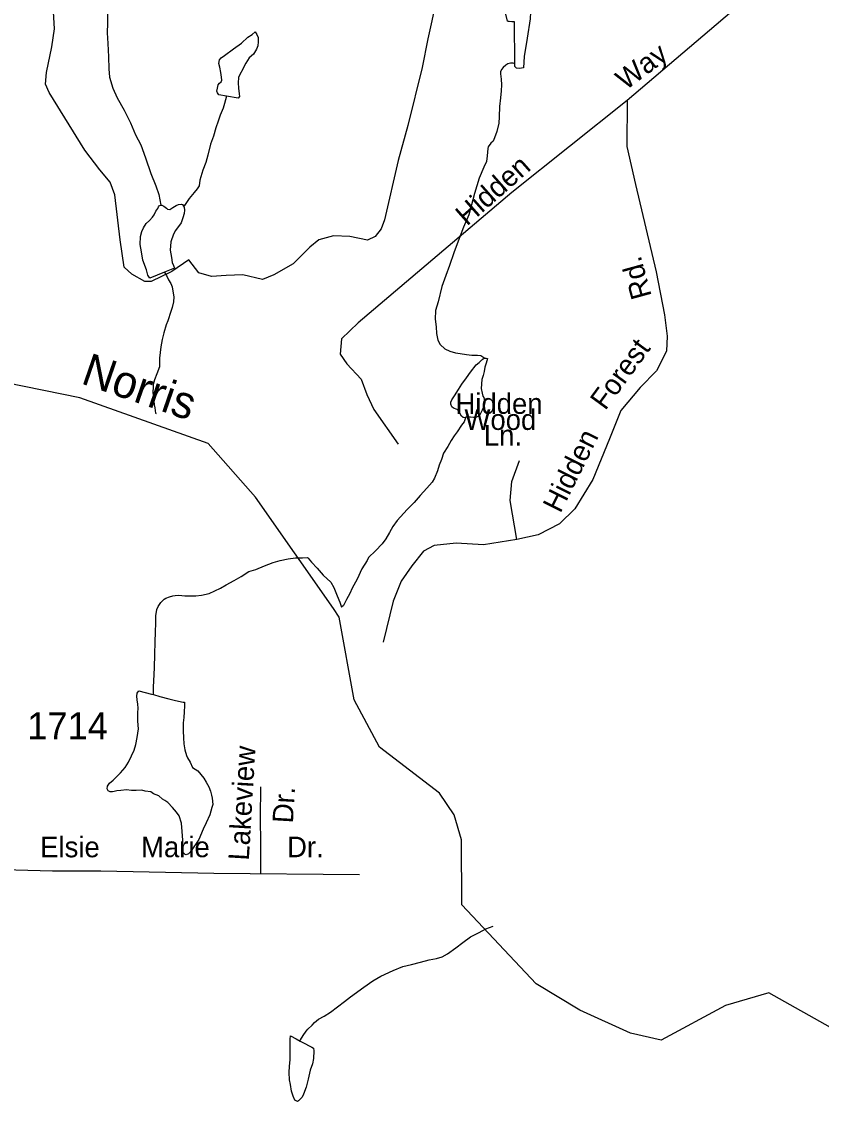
# Model space of a CAD drawing. Extents: x 2126262 to 2293712, y 749403 to 919119.
# Drawn here: x 2192750 to 2196447, y 802952 to 807945 of the extents above; entities that cross this region are included whole.
import ezdxf

# ---------------------------------------------------------------- set-up
doc = ezdxf.new("R2010")
doc.units = 0
for name, color, linetype in [('Exist Hydrographic Creek Single Shore', 7, 'Continuous'), ('Exist Hydrographic Creek Single Shore Label', 7, 'Continuous'), ('Exist Hydrographic Misc Water Feature', 7, 'Continuous'), ('Exist Road Non-System Type 51', 7, 'Continuous'), ('Exist Road Non-System Type 51 Label', 7, 'Continuous'), ('Exist Road Secondary Type 51 Number Label', 7, 'Continuous')]:
    doc.layers.add(name, color=color, linetype=linetype)

msp = doc.modelspace()

# ---------------------------------------------------------------- linework, layer by layer
at = {"layer": 'Exist Hydrographic Creek Single Shore'}
msp.add_lwpolyline([(2196512.6, 803280.3), (2196203.6, 803454), (2196003.5, 803395.7), (2195705.5, 803234.6), (2195563.6, 803267), (2195329.5, 803373.6), (2195128.5, 803495.8), (2194784.6, 803860.5), (2194782.6, 804162.3), (2194748.5, 804277.8), (2194681.5, 804377.6), (2194404.5, 804590), (2194286.6, 804808.9), (2194217.5, 805190.9), (2194191.6, 805230.8), (2193830.5, 805746.7), (2193611.5, 805994), (2193018.5, 806206.2), (2192418.6, 806327), (2192276.7, 806408.6), (2191950.6, 806464.5)], dxfattribs=at)
at = {"layer": 'Exist Hydrographic Misc Water Feature'}
for points in [[(2193281.8, 808357.3), (2193244.3, 808299.1), (2193216.6, 808246.9), (2193208.8, 808220.8), (2193169.8, 808082.6), (2193150.3, 808018.5), (2193146.2, 807994.5), (2193146.9, 807938.5), (2193145, 807892.5), (2193147.5, 807844.6), (2193151.8, 807782.5), (2193152.2, 807726.6), (2193156.5, 807688.6), (2193170.9, 807636.7), (2193190.9, 807592.9), (2193223.5, 807535.2), (2193253.7, 807477.4), (2193276.2, 807421.5), (2193300.4, 807375.7), (2193323, 807315.9), (2193347.6, 807242.1), (2193369.8, 807186.3), (2193384.1, 807146.4), (2193392.5, 807096.4)], [(2195029.4, 807749.5), (2195028, 807943.5), (2195016.1, 807943.4), (2195004, 807945.2), (2195000.1, 807945.2), (2194996, 807947.2), (2194973.5, 808035), (2194977.6, 808041.1), (2194983.5, 808047.1), (2195023.5, 808039.4), (2195079.5, 808027.8), (2195093.6, 808023.9), (2195103.5, 808019.9), (2195100, 807958), (2195086.4, 807867.9), (2195073.3, 807783.8), (2195069.4, 807731.8), (2195051.6, 807727.7), (2195037.4, 807729.6), (2195029.4, 807737.5), (2195029.4, 807749.5)], [(2193697, 807600.3), (2193660.7, 807606.1), (2193654.8, 807616.1), (2193652.7, 807624), (2193654.8, 807638), (2193658.5, 807652.1), (2193664.6, 807660.1), (2193672.6, 807666.2), (2193674.5, 807674.2), (2193674.3, 807688.2), (2193670.4, 807710.2), (2193666.1, 807734.1), (2193661.7, 807752.1), (2193663.8, 807768.1), (2193671.8, 807778.2), (2193687.6, 807788.2), (2193729.2, 807818.6), (2193765.3, 807844.7), (2193795, 807873), (2193815.1, 807885.1), (2193828.9, 807897.2), (2193836.9, 807885.3), (2193843, 807871.3), (2193843, 807851.3), (2193841.4, 807833.3), (2193835.2, 807817.2), (2193821.5, 807795.2), (2193801.8, 807777.1), (2193785.8, 807752.9), (2193779.9, 807742.9), (2193772.1, 807724.9), (2193758.3, 807700.7), (2193752.2, 807686.7), (2193750.5, 807662.7), (2193752.6, 807636.7), (2193754.8, 807610.8), (2193756.7, 807598.8), (2193750.9, 807590.8), (2193697, 807600.3)], [(2195029.4, 807749.5), (2195021.4, 807753.4), (2195009.6, 807753.4), (2194997.5, 807749.3), (2194987.6, 807743.2), (2194975.5, 807733.1), (2194967.5, 807723.1), (2194963.8, 807713.1), (2194963.8, 807703.1), (2194966.1, 807679.1), (2194967.9, 807653.1), (2194966.3, 807625.1), (2194962.6, 807593.1), (2194958.7, 807553.1), (2194957.1, 807505), (2194955.2, 807475.1), (2194945.6, 807437), (2194935.7, 807407), (2194930, 807392.9), (2194918.1, 807382.9), (2194906, 807366.8), (2194904.4, 807358.7), (2194902.3, 807324.8), (2194898.6, 807298.8), (2194886.7, 807272.7), (2194865, 807220.5), (2194843.5, 807150.4), (2194829.9, 807098.4), (2194816.2, 807052.2), (2194792.8, 806994.1), (2194767.2, 806930), (2194747.5, 806875.8), (2194728, 806817.7), (2194710.2, 806771.6), (2194692.5, 806719.5), (2194675.1, 806649.4), (2194663.2, 806609.3), (2194661.8, 806569.3), (2194666.1, 806533.4), (2194667.9, 806503.4), (2194674.3, 806471.5), (2194684.5, 806451.5), (2194706.5, 806431.7), (2194728.8, 806421.9), (2194754.7, 806414), (2194776.8, 806410.2), (2194806.8, 806406.4), (2194830.7, 806402.5), (2194856.8, 806402.7), (2194872.8, 806400.8), (2194890.8, 806389)], [(2193697, 807600.3), (2193687, 807566.3), (2193681.2, 807544.3), (2193667.5, 807512.2), (2193657.9, 807484.2), (2193648, 807454.1), (2193636.3, 807416.1), (2193622.6, 807377.9), (2193610.7, 807327.8), (2193601.1, 807293.8), (2193587.3, 807257.7), (2193573.6, 807211.7), (2193569.7, 807185.7), (2193561.7, 807171.6), (2193547.9, 807155.5), (2193524.4, 807127.3), (2193502.4, 807095.3), (2193498.5, 807091.2)], [(2193410.6, 806786.6), (2193342.7, 806758.2), (2193332.8, 806772.1), (2193326.5, 806798.1), (2193310.3, 806842), (2193303.9, 806879.9), (2193297.8, 806913.8), (2193299.4, 806951.9), (2193305.4, 806973.9), (2193313.4, 806991.9), (2193325.1, 807012.1), (2193341, 807026.1), (2193354.8, 807040.2), (2193362.8, 807052.2), (2193370.8, 807068.3), (2193378.6, 807080.3), (2193382.5, 807088.3), (2193386.6, 807094.4), (2193392.5, 807096.4)], [(2193392.5, 807096.4), (2193398.5, 807096.5), (2193406.5, 807092.5), (2193412.6, 807086.6), (2193418.6, 807082.6), (2193424.5, 807078.6), (2193434.5, 807076.7), (2193448.5, 807084.8), (2193464.5, 807094.9), (2193474.5, 807099), (2193488.5, 807101.1), (2193492.6, 807099.1), (2193498.5, 807091.2)], [(2193498.5, 807091.2), (2193500.6, 807087.2), (2193502.4, 807073.2), (2193500.8, 807057.2), (2193494.8, 807037.2), (2193487, 807015.1), (2193461.2, 806979), (2193451.4, 806962.9), (2193439.5, 806926.9), (2193435.8, 806888.8), (2193441.9, 806854.8), (2193446.2, 806830.9), (2193452.2, 806817), (2193456.5, 806805), (2193410.6, 806786.6)], [(2193410.6, 806786.6), (2193418.8, 806770.7), (2193428.8, 806750.8), (2193439.1, 806734.9), (2193445, 806718.9), (2193449.3, 806699), (2193453.2, 806672.9), (2193451.6, 806649), (2193445.8, 806623), (2193439.7, 806604.9), (2193425.9, 806560.8), (2193418.3, 806542.8), (2193406.5, 806506.7), (2193398.7, 806474.7), (2193392.9, 806440.7), (2193387.2, 806388.6), (2193387.6, 806362.7), (2193387.6, 806348.7), (2193373.9, 806316.6), (2193364, 806288.5), (2193358.3, 806266.5), (2193358.3, 806256.5), (2193356.4, 806230.4), (2193358.5, 806206.5), (2193362.8, 806172.5), (2193365, 806158.5), (2193367.8, 806133.9), (2193371, 806132.6)], [(2194802.9, 806116.5), (2194801.7, 806113.4), (2194790.8, 806114.4), (2194782.8, 806120.3), (2194774.6, 806134.3), (2194770.5, 806144.2), (2194762.5, 806152.2), (2194746.5, 806158.1), (2194738.5, 806164.1), (2194734.2, 806176), (2194734.2, 806186), (2194738.3, 806196), (2194750, 806214.1), (2194769.8, 806244.2), (2194783.8, 806268.3), (2194805.5, 806298.4), (2194825.2, 806324.6), (2194851, 806358.7), (2194865, 806368.8), (2194876.7, 806380.9), (2194882.8, 806384.9), (2194884.7, 806388.9), (2194890.8, 806389)], [(2194890.8, 806389), (2194896.8, 806389.1), (2194902.7, 806387.1), (2194897, 806365.1), (2194891, 806347), (2194887.3, 806327), (2194883.2, 806309), (2194877.5, 806290.9), (2194873.8, 806248.9), (2194878.1, 806227), (2194882, 806213), (2194886.1, 806207), (2194890.2, 806183), (2194886.3, 806165), (2194878.5, 806149), (2194870.5, 806132.9), (2194864.8, 806122.9), (2194848.8, 806114.8), (2194838.7, 806114.7), (2194824.8, 806116.6), (2194812.7, 806116.5), (2194802.9, 806116.5)], [(2194802.9, 806116.5), (2194801.7, 806113.4), (2194794.9, 806094.4), (2194783, 806078.3), (2194763.3, 806048.2), (2194749.3, 806030.1), (2194735.6, 806008), (2194719.8, 805979.9), (2194699.9, 805949.8), (2194690.1, 805919.7), (2194680.2, 805893.7), (2194672.4, 805867.7), (2194658.7, 805833.6), (2194646.8, 805815.5), (2194623, 805787.3), (2194591.2, 805753.1), (2194563.6, 805720.9), (2194531.8, 805688.7), (2194486.1, 805638.5), (2194466.2, 805610.3), (2194450.6, 805582.2), (2194432.7, 805554.1), (2194416.7, 805530), (2194385, 805497.8), (2194353.2, 805467.6), (2194347.4, 805453.5), (2194321.8, 805415.4), (2194300.1, 805367.3), (2194278.3, 805325.1), (2194266.4, 805301), (2194250.7, 805273), (2194236.9, 805244.8), (2194228.9, 805236.8)], [(2193359.9, 804833), (2193359.7, 804867), (2193361.5, 804896.9), (2193363.2, 804956.9), (2193364.8, 805020.9), (2193366.3, 805074.9), (2193367.9, 805122.9), (2193369.8, 805162.9), (2193369.5, 805196.9), (2193375.3, 805227), (2193381.2, 805241), (2193392.9, 805259), (2193408.9, 805275.2), (2193416.9, 805279.2), (2193432.9, 805285.3), (2193448.7, 805289.4), (2193458.7, 805291.5), (2193476.8, 805293.6), (2193504.7, 805289.8), (2193534.8, 805290), (2193554.7, 805290.1), (2193580.8, 805292.3), (2193616.8, 805300.6), (2193668.5, 805324.9), (2193694.6, 805341.1), (2193732.3, 805361.3), (2193764.3, 805379.6), (2193800, 805401.8), (2193831.9, 805412), (2193871.7, 805428.3), (2193911.7, 805444.5), (2193945.5, 805452.8), (2193981.4, 805461), (2194015.5, 805465.3), (2194047.4, 805465.4), (2194071, 805466.8), (2194073.5, 805463.7)], [(2194073.5, 805463.7), (2194089.5, 805445.8), (2194115.7, 805418), (2194144, 805386.1), (2194178.3, 805352.4), (2194192.2, 805328.5), (2194208.4, 805290.6), (2194220.7, 805260.7), (2194228.9, 805236.8)], [(2193359.9, 804833), (2193388, 804825.1), (2193430.2, 804813.4), (2193460.2, 804805.6), (2193496.3, 804797.9), (2193502.2, 804798), (2193502.2, 804782), (2193500.6, 804753.9), (2193498.7, 804727.9), (2193497.1, 804701.9), (2193497.1, 804665.9), (2193497.3, 804634), (2193499.5, 804606), (2193503.7, 804578), (2193512.1, 804552), (2193516, 804540.2), (2193528.1, 804520.2), (2193540.2, 804496.3), (2193564.6, 804480.4), (2193592.4, 804446.7), (2193602.7, 804428.8), (2193614.8, 804406.8), (2193623, 804386.9), (2193627.1, 804368.9), (2193631.2, 804354.9), (2193633.4, 804325), (2193629.6, 804311), (2193619.7, 804276.9), (2193602.1, 804240.8), (2193588.3, 804210.7), (2193568.4, 804162.5), (2193533, 804110.4), (2193527, 804102.3), (2193521.1, 804096.3), (2193511, 804092.3), (2193505.1, 804094.2), (2193493, 804106.1), (2193492.8, 804126), (2193494.4, 804160), (2193492.2, 804200.1), (2193488.1, 804238), (2193477.8, 804271.9), (2193465.7, 804289.8), (2193447.5, 804311.7), (2193425.5, 804333.6), (2193411.2, 804343.5), (2193401.3, 804349.3), (2193383.3, 804365.2), (2193359.3, 804375.1), (2193347, 804383), (2193320.9, 804386.8), (2193305, 804390.7), (2193278.9, 804390.5), (2193257, 804390.4), (2193235, 804392.3), (2193209, 804390.1), (2193189.3, 804387.9), (2193177.2, 804385.8), (2193169.2, 804383.7), (2193159.2, 804383.7), (2193149.3, 804387.6), (2193145, 804397.6), (2193147.1, 804409.6), (2193155.1, 804423.7), (2193172.7, 804437.7), (2193206.5, 804472), (2193228.5, 804496.1), (2193244.3, 804520.3), (2193258, 804550.3), (2193269.7, 804576.4), (2193277.7, 804602.4), (2193283.4, 804634.5), (2193289.2, 804674.5), (2193286.9, 804710.5), (2193286.7, 804748.4), (2193288.6, 804770.4), (2193286.3, 804788.4), (2193284.2, 804808.5), (2193282, 804826.4), (2193284, 804840.4), (2193292, 804850.4), (2193350.1, 804834.9), (2193359.9, 804833)], [(2194036.8, 803230.1), (2194038.8, 803236.1), (2194050.7, 803256.2), (2194064.5, 803276.3), (2194072.5, 803286.4), (2194092.2, 803304.5), (2194104.2, 803316.6), (2194122.1, 803332.7), (2194147.9, 803346.8), (2194177.7, 803365), (2194209.6, 803389.2), (2194241.4, 803413.5), (2194269.3, 803435.7), (2194331, 803480), (2194372.7, 803510.4), (2194410.8, 803530.6), (2194466.6, 803557), (2194512.3, 803575.3), (2194552.3, 803585.6), (2194593.9, 803595.8), (2194633.9, 803606.1), (2194667.9, 803612.3), (2194694, 803620.5), (2194717.8, 803634.7), (2194757.5, 803662.9), (2194789.5, 803687.1), (2194825.2, 803713.4), (2194865, 803733.6), (2194894.9, 803749.9), (2194928.8, 803762.1)], [(2194036.8, 803230.1), (2194058.9, 803220.3), (2194079, 803208.4), (2194090.9, 803202.5), (2194098.9, 803198.5), (2194101, 803186.5), (2194099.3, 803150.6), (2194093.6, 803126.6), (2194083.7, 803096.5), (2194073.9, 803054.4), (2194064.3, 803018.4), (2194056.5, 802998.3), (2194050.5, 802980.3), (2194044.6, 802970.2), (2194036.8, 802962.2), (2194028.8, 802954.2), (2194024.7, 802952.1), (2194012.8, 802958), (2194004.6, 802976), (2193996.4, 802999.9), (2193992.3, 803029.8), (2193988, 803051.9), (2193985.7, 803085.8), (2193987.6, 803115.8), (2193991.5, 803143.8), (2193991.3, 803173.8), (2193991.1, 803195.8), (2193991.1, 803221.8), (2193990.6, 803239.8), (2193992.7, 803255.8), (2194018.7, 803242), (2194036.8, 803230.1)]]:
    msp.add_lwpolyline(points, dxfattribs=at)
at = {"layer": 'Exist Road Non-System Type 51'}
for points in [[(2196396.3, 808302.1), (2196125.2, 808071.7), (2195548.2, 807580.8)], [(2194666.1, 808039.5), (2194627, 807864.9), (2194600.5, 807733.7), (2194535, 807465.2), (2194490.3, 807303.2), (2194427.6, 807027.8), (2194412.2, 806987.3), (2194384.3, 806951), (2194348, 806934.2), (2194267.1, 806951), (2194191.8, 806953.8), (2194123.4, 806935.6), (2194082.2, 806902.6), (2194005.4, 806825.8), (2193916.1, 806774.1), (2193863.1, 806753.2), (2193772.4, 806774.1), (2193695.7, 806771.3), (2193627.3, 806765.8), (2193568.7, 806783.9), (2193522.6, 806844), (2193443.8, 806790.2), (2193348.9, 806744.1), (2193319.6, 806742.7), (2193259.6, 806777.6), (2193223.3, 806809.7), (2193205.2, 806935.4), (2193180.1, 807144), (2193159.2, 807202.6), (2193111.7, 807259.9), (2193042, 807350.7), (2192876.6, 807618.1), (2192859.9, 807655.8), (2192865.4, 807710.3), (2192889.2, 807829), (2192901, 807912.1), (2192894, 808043.4)], [(2195548.2, 807580.8), (2195015.9, 807154.2), (2194304.9, 806553), (2194228.2, 806479), (2194222.6, 806407.7), (2194253.3, 806363.1), (2194319.6, 806291.1), (2194344.7, 806221.3), (2194378.2, 806151.5), (2194489.8, 805990.9)], [(2195548.2, 807580.8), (2195546.8, 807367.2), (2195587.3, 807192.6), (2195682.1, 806787.6), (2195721.2, 806589.3), (2195733.1, 806490.8), (2195730.3, 806421), (2195684.2, 806330.2), (2195608.9, 806253.4), (2195518.9, 806146.6), (2195467.3, 806015.3), (2195390.5, 805828.2), (2195306.1, 805692), (2195236.3, 805622.2), (2195137.3, 805571.9), (2195038.2, 805551)], [(2195038.2, 805551), (2195008.2, 805730.4), (2195015.2, 805818.4), (2195051.4, 805916.2)], [(2195038.2, 805551), (2194885.4, 805525.1), (2194758.4, 805533.5), (2194656.6, 805522.3), (2194607.7, 805497.2), (2194553.3, 805428.8), (2194503.8, 805358.2), (2194467.5, 805264.7), (2194421.4, 805076.1)], [(2193854.5, 804407.3), (2193852.3, 804264.4), (2193854.5, 804141.2), (2193854.5, 804005.8)], [(2192607.1, 804025.4), (2192892.4, 804018.8), (2193115.7, 804018.8), (2193637.6, 804007.7), (2194312.2, 804001.9)]]:
    msp.add_lwpolyline(points, dxfattribs=at)

# ---------------------------------------------------------------- texts
at = {"layer": 'Exist Hydrographic Creek Single Shore Label'}
msp.add_text('Norris', height=150, rotation=341.0074, dxfattribs=at).set_placement((2193018.5, 806273.6))
at = {"layer": 'Exist Road Non-System Type 51 Label'}
for s, rotation, p in [('Way', 36.8875, (2195541.8, 807624.7)), ('Hidden', 41.5155, (2194807.9, 806997.1)), ('Rd.', 105.4604, (2195662.9, 806676.6)), ('Forest', 53.7732, (2195447.3, 806143.7)), ('Hidden', 63.4577, (2195239.5, 805668.3)), ('Lakeview', 86.6222, (2193799.8, 804064.2)), ('Dr.', 86.6222, (2194003.7, 804236.4)), ('Elsie', 0.051, (2192835.5, 804080.8))]:
    msp.add_text(s, height=95, rotation=rotation, dxfattribs=at).set_placement(p)
for s, p in [('Hidden', (2194755.1, 806131.4)), ('Wood', (2194796.7, 806057.1)), ('Ln.', (2194886.1, 805985)), ('Marie', (2193301.8, 804081.3)), ('Dr.', (2193976.7, 804081.3))]:
    msp.add_text(s, height=95, dxfattribs=at).set_placement(p)
at = {"layer": 'Exist Road Secondary Type 51 Number Label'}
msp.add_text('1714', height=125, dxfattribs=at).set_placement((2192776.1, 804626.5))

doc.saveas('drawing.dxf')
